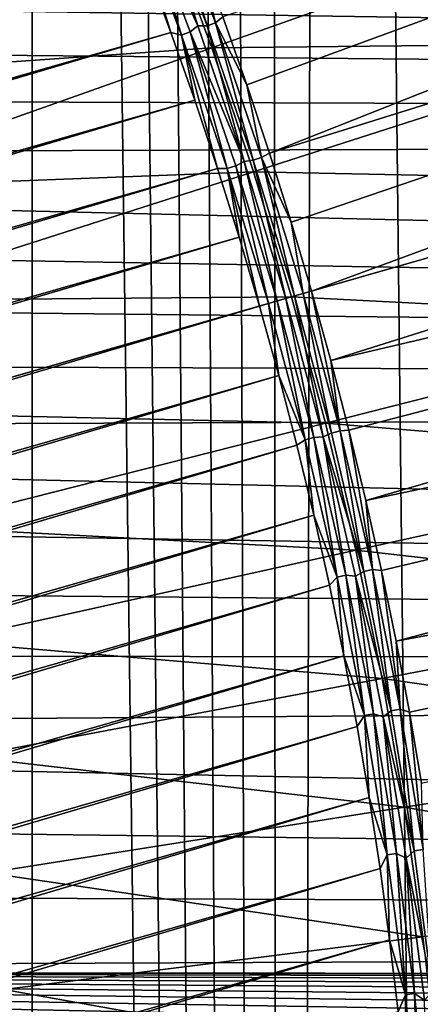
# Model space of a CAD drawing. Header units: millimetres. Extents: x -50 to 50, y -50 to 50.
# Tile 388 of 562: x 9.6 to 10.7, y 1.2 to 3.7. Entities that reach past the tile are written whole.
import ezdxf

# ---------------------------------------------------------------- set-up
doc = ezdxf.new("R2010")
doc.units = ezdxf.units.MM
doc.header["$LTSCALE"] = 65.185185
for name, color, linetype in [('1', 7, 'CONTINUOUS'), ('2', 7, 'CONTINUOUS'), ('36', 7, 'CONTINUOUS'), ('37', 7, 'CONTINUOUS'), ('87', 7, 'CONTINUOUS'), ('88', 7, 'CONTINUOUS'), ('89', 7, 'CONTINUOUS'), ('91', 7, 'CONTINUOUS'), ('92', 7, 'CONTINUOUS'), ('93', 7, 'CONTINUOUS'), ('94', 7, 'CONTINUOUS')]:
    doc.layers.add(name, color=color, linetype=linetype)

msp = doc.modelspace()

# ---------------------------------------------------------------- linework, layer by layer
at = {"layer": '1', "color": 7, "linetype": 'Continuous', "true_color": 0xf5f5f5}
for points in [[(28.9654, 4.0703), (29.0523, 3.3952), (3.2359, 4.0577), (28.9654, 4.0703)], [(3.2359, 4.0577), (29.0523, 3.3952), (3.3987, 3.9224), (3.2359, 4.0577)], [(3.3987, 3.9224), (29.0523, 3.3952), (3.5559, 3.7804), (3.3987, 3.9224)], [(3.5559, 3.7804), (29.0523, 3.3952), (3.7071, 3.6323), (3.5559, 3.7804)], [(3.7071, 3.6323), (29.0523, 3.3952), (3.8522, 3.478), (3.7071, 3.6323)], [(3.8522, 3.478), (29.0523, 3.3952), (3.9909, 3.318), (3.8522, 3.478)], [(29.0523, 3.3952), (29.1234, 2.7183), (3.9909, 3.318), (29.0523, 3.3952)], [(3.9909, 3.318), (29.1234, 2.7183), (4.1229, 3.1525), (3.9909, 3.318)], [(4.1229, 3.1525), (29.1234, 2.7183), (4.248, 2.9817), (4.1229, 3.1525)], [(4.248, 2.9817), (29.1234, 2.7183), (4.3661, 2.806), (4.248, 2.9817)], [(4.3661, 2.806), (29.1234, 2.7183), (4.4769, 2.6255), (4.3661, 2.806)], [(29.1234, 2.7183), (29.1788, 2.0398), (4.4769, 2.6255), (29.1234, 2.7183)], [(4.4769, 2.6255), (29.1788, 2.0398), (4.5803, 2.4407), (4.4769, 2.6255)], [(4.5803, 2.4407), (29.1788, 2.0398), (4.676, 2.2518), (4.5803, 2.4407)], [(4.676, 2.2518), (29.1788, 2.0398), (4.764, 2.0593), (4.676, 2.2518)], [(4.764, 2.0593), (29.1788, 2.0398), (4.844, 1.8632), (4.764, 2.0593)], [(29.1788, 2.0398), (29.2184, 1.3603), (4.844, 1.8632), (29.1788, 2.0398)], [(4.844, 1.8632), (29.2184, 1.3603), (4.916, 1.6641), (4.844, 1.8632)], [(4.916, 1.6641), (29.2184, 1.3603), (4.9798, 1.4622), (4.916, 1.6641)], [(4.9798, 1.4622), (29.2184, 1.3603), (5.0353, 1.2578), (4.9798, 1.4622)], [(5.0353, 1.2578), (29.2184, 1.3603), (14, 1.25), (5.0353, 1.2578)], [(13.9273, 1.2479), (5.0353, 1.2578), (14, 1.25), (13.9273, 1.2479)], [(13.8549, 1.2415), (5.0353, 1.2578), (13.9273, 1.2479), (13.8549, 1.2415)], [(13.7829, 1.231), (5.0353, 1.2578), (13.8549, 1.2415), (13.7829, 1.231)], [(13.7118, 1.2163), (5.0353, 1.2578), (13.7829, 1.231), (13.7118, 1.2163)], [(13.6415, 1.1975), (5.0353, 1.2578), (13.7118, 1.2163), (13.6415, 1.1975)], [(13.5725, 1.1746), (5.0353, 1.2578), (13.6415, 1.1975), (13.5725, 1.1746)], [(13.5049, 1.1478), (5.0353, 1.2578), (13.5725, 1.1746), (13.5049, 1.1478)], [(13.439, 1.117), (5.0353, 1.2578), (13.5049, 1.1478), (13.439, 1.117)], [(13.375, 1.0825), (5.0353, 1.2578), (13.439, 1.117), (13.375, 1.0825)], [(5.0824, 1.0515), (5.0353, 1.2578), (13.375, 1.0825), (5.0824, 1.0515)]]:
    msp.add_3dface(points, dxfattribs=at)
at = {"layer": '2', "color": 7, "linetype": 'Continuous', "true_color": 0xf5f5f5}
for points in [[(9.6708, -27.605, 4.3), (9.0332, 21.9781, 4.3), (9.0311, -27.8209, 4.3), (9.6708, -27.605, 4.3)], [(9.0893, 21.8128, 4.3), (9.0332, 21.9781, 4.3), (9.6708, -27.605, 4.3), (9.0893, 21.8128, 4.3)], [(9.1526, 21.6502, 4.3), (9.0893, 21.8128, 4.3), (9.6708, -27.605, 4.3), (9.1526, 21.6502, 4.3)], [(9.2229, 21.4904, 4.3), (9.1526, 21.6502, 4.3), (9.6708, -27.605, 4.3), (9.2229, 21.4904, 4.3)], [(9.3, 21.3339, 4.3), (9.2229, 21.4904, 4.3), (9.6708, -27.605, 4.3), (9.3, 21.3339, 4.3)], [(9.384, 21.1809, 4.3), (9.3, 21.3339, 4.3), (9.6708, -27.605, 4.3), (9.384, 21.1809, 4.3)], [(9.4745, 21.0317, 4.3), (9.384, 21.1809, 4.3), (9.6708, -27.605, 4.3), (9.4745, 21.0317, 4.3)], [(9.5715, 20.8866, 4.3), (9.4745, 21.0317, 4.3), (9.6708, -27.605, 4.3), (9.5715, 20.8866, 4.3)], [(9.6747, 20.7458, 4.3), (9.5715, 20.8866, 4.3), (9.6708, -27.605, 4.3), (9.6747, 20.7458, 4.3)], [(10.3055, -27.3744, 4.3), (9.6747, 20.7458, 4.3), (9.6708, -27.605, 4.3), (10.3055, -27.3744, 4.3)], [(9.7839, 20.6098, 4.3), (9.6747, 20.7458, 4.3), (10.3055, -27.3744, 4.3), (9.7839, 20.6098, 4.3)], [(9.899, 20.4785, 4.3), (9.7839, 20.6098, 4.3), (10.3055, -27.3744, 4.3), (9.899, 20.4785, 4.3)], [(10.0196, 20.3525, 4.3), (9.899, 20.4785, 4.3), (10.3055, -27.3744, 4.3), (10.0196, 20.3525, 4.3)], [(10.1457, 20.2318, 4.3), (10.0196, 20.3525, 4.3), (10.3055, -27.3744, 4.3), (10.1457, 20.2318, 4.3)], [(10.2769, 20.1167, 4.3), (10.1457, 20.2318, 4.3), (10.3055, -27.3744, 4.3), (10.2769, 20.1167, 4.3)], [(10.4131, 20.0075, 4.3), (10.2769, 20.1167, 4.3), (10.3055, -27.3744, 4.3), (10.4131, 20.0075, 4.3)], [(10.9346, -27.1293, 4.3), (10.4131, 20.0075, 4.3), (10.3055, -27.3744, 4.3), (10.9346, -27.1293, 4.3)], [(10.5538, 19.9043, 4.3), (10.4131, 20.0075, 4.3), (10.9346, -27.1293, 4.3), (10.5538, 19.9043, 4.3)], [(10.6989, 19.8073, 4.3), (10.5538, 19.9043, 4.3), (10.9346, -27.1293, 4.3), (10.6989, 19.8073, 4.3)]]:
    msp.add_3dface(points, dxfattribs=at)
at = {"layer": '36', "color": 15, "linetype": 'Continuous', "true_color": 0xaf503c}
for points in [[(10.0127, 3.9061, -16.7687), (11.1333, 3.9524, -16.6071), (10.1281, 3.5959, -16.7687), (10.0127, 3.9061, -16.7687)], [(11.1333, 3.9524, -16.6071), (11.2496, 3.6076, -16.6071), (10.1281, 3.5959, -16.7687), (11.1333, 3.9524, -16.6071)], [(8.9044, 3.7941, -16.9151), (10.0127, 3.9061, -16.7687), (9.0169, 3.518, -16.9151), (8.9044, 3.7941, -16.9151)], [(10.0127, 3.9061, -16.7687), (10.1281, 3.5959, -16.7687), (9.0169, 3.518, -16.9151), (10.0127, 3.9061, -16.7687)], [(9.0169, 3.518, -16.9151), (10.1281, 3.5959, -16.7687), (9.1209, 3.2386, -16.9151), (9.0169, 3.518, -16.9151)], [(10.1281, 3.5959, -16.7687), (10.234, 3.2822, -16.7687), (9.1209, 3.2386, -16.9151), (10.1281, 3.5959, -16.7687)], [(10.1281, 3.5959, -16.7687), (11.2496, 3.6076, -16.6071), (10.234, 3.2822, -16.7687), (10.1281, 3.5959, -16.7687)], [(11.2496, 3.6076, -16.6071), (11.3553, 3.2594, -16.6071), (10.234, 3.2822, -16.7687), (11.2496, 3.6076, -16.6071)], [(9.1209, 3.2386, -16.9151), (10.234, 3.2822, -16.7687), (9.2162, 2.9561, -16.9151), (9.1209, 3.2386, -16.9151)], [(10.234, 3.2822, -16.7687), (10.3301, 2.9654, -16.7687), (9.2162, 2.9561, -16.9151), (10.234, 3.2822, -16.7687)], [(10.234, 3.2822, -16.7687), (11.3553, 3.2594, -16.6071), (10.3301, 2.9654, -16.7687), (10.234, 3.2822, -16.7687)], [(9.2162, 2.9561, -16.9151), (10.3301, 2.9654, -16.7687), (9.3028, 2.6708, -16.9151), (9.2162, 2.9561, -16.9151)]]:
    msp.add_3dface(points, dxfattribs=at)
at = {"layer": '37', "color": 15, "linetype": 'Continuous', "true_color": 0xaf503c}
for points in [[(10.3301, 2.9654, -16.7687), (11.3553, 3.2594, -16.6071), (11.4502, 2.9081, -16.6071), (10.3301, 2.9654, -16.7687)], [(9.3028, 2.6708, -16.9151), (10.3301, 2.9654, -16.7687), (10.4164, 2.6458, -16.7687), (9.3028, 2.6708, -16.9151)], [(10.3301, 2.9654, -16.7687), (11.4502, 2.9081, -16.6071), (10.4164, 2.6458, -16.7687), (10.3301, 2.9654, -16.7687)], [(11.4502, 2.9081, -16.6071), (11.5343, 2.554, -16.6071), (10.4164, 2.6458, -16.7687), (11.4502, 2.9081, -16.6071)], [(9.3028, 2.6708, -16.9151), (10.4164, 2.6458, -16.7687), (9.3805, 2.383, -16.9151), (9.3028, 2.6708, -16.9151)], [(10.4164, 2.6458, -16.7687), (10.4929, 2.3237, -16.7687), (9.3805, 2.383, -16.9151), (10.4164, 2.6458, -16.7687)], [(10.4164, 2.6458, -16.7687), (11.5343, 2.554, -16.6071), (10.4929, 2.3237, -16.7687), (10.4164, 2.6458, -16.7687)], [(11.5343, 2.554, -16.6071), (11.6074, 2.1975, -16.6071), (10.4929, 2.3237, -16.7687), (11.5343, 2.554, -16.6071)], [(9.3805, 2.383, -16.9151), (10.4929, 2.3237, -16.7687), (9.4494, 2.0929, -16.9151), (9.3805, 2.383, -16.9151)], [(10.4929, 2.3237, -16.7687), (10.5594, 1.9994, -16.7687), (9.4494, 2.0929, -16.9151), (10.4929, 2.3237, -16.7687)], [(10.4929, 2.3237, -16.7687), (11.6074, 2.1975, -16.6071), (10.5594, 1.9994, -16.7687), (10.4929, 2.3237, -16.7687)], [(11.6074, 2.1975, -16.6071), (11.6694, 1.8389, -16.6071), (10.5594, 1.9994, -16.7687), (11.6074, 2.1975, -16.6071)], [(9.4494, 2.0929, -16.9151), (10.5594, 1.9994, -16.7687), (9.5093, 1.8008, -16.9151), (9.4494, 2.0929, -16.9151)], [(10.5594, 1.9994, -16.7687), (10.6159, 1.6732, -16.7687), (9.5093, 1.8008, -16.9151), (10.5594, 1.9994, -16.7687)], [(10.5594, 1.9994, -16.7687), (11.6694, 1.8389, -16.6071), (10.6159, 1.6732, -16.7687), (10.5594, 1.9994, -16.7687)], [(11.6694, 1.8389, -16.6071), (11.7205, 1.4786, -16.6071), (10.6159, 1.6732, -16.7687), (11.6694, 1.8389, -16.6071)], [(9.5093, 1.8008, -16.9151), (10.6159, 1.6732, -16.7687), (9.5602, 1.5071, -16.9151), (9.5093, 1.8008, -16.9151)], [(10.6159, 1.6732, -16.7687), (10.6623, 1.3454, -16.7687), (9.5602, 1.5071, -16.9151), (10.6159, 1.6732, -16.7687)], [(10.6159, 1.6732, -16.7687), (11.7205, 1.4786, -16.6071), (10.6623, 1.3454, -16.7687), (10.6159, 1.6732, -16.7687)], [(9.5602, 1.5071, -16.9151), (10.6623, 1.3454, -16.7687), (9.602, 1.2119, -16.9151), (9.5602, 1.5071, -16.9151)], [(10.6623, 1.3454, -16.7687), (10.6986, 1.0163, -16.7687), (9.602, 1.2119, -16.9151), (10.6623, 1.3454, -16.7687)], [(9.602, 1.2119, -16.9151), (10.6986, 1.0163, -16.7687), (9.6346, 0.9155, -16.9151), (9.602, 1.2119, -16.9151)]]:
    msp.add_3dface(points, dxfattribs=at)
at = {"layer": '87', "color": 250, "linetype": 'Continuous', "true_color": 0x1c1c1c}
for points in [[(10.1561, 3.6741, -11.9759), (10.2166, 3.502, -11.9759), (16.9022, 5.9544, -9.3843), (10.1561, 3.6741, -11.9759)], [(10.2166, 3.502, -11.9759), (10.2743, 3.3289, -11.9759), (16.9022, 5.9544, -9.3843), (10.2166, 3.502, -11.9759)], [(16.9022, 5.9544, -9.3843), (10.2743, 3.3289, -11.9759), (17.0712, 5.4509, -9.3843), (16.9022, 5.9544, -9.3843)], [(10.2743, 3.3289, -11.9759), (10.329, 3.1549, -11.9759), (17.0712, 5.4509, -9.3843), (10.2743, 3.3289, -11.9759)], [(10.329, 3.1549, -11.9759), (10.3808, 2.9799, -11.9759), (17.0712, 5.4509, -9.3843), (10.329, 3.1549, -11.9759)], [(17.0712, 5.4509, -9.3843), (10.3808, 2.9799, -11.9759), (17.2251, 4.9425, -9.3843), (17.0712, 5.4509, -9.3843)]]:
    msp.add_3dface(points, dxfattribs=at)
at = {"layer": '88', "color": 250, "linetype": 'Continuous', "true_color": 0x1c1c1c}
for points in [[(17.2251, 4.9425, -9.3843), (10.3808, 2.9799, -11.9759), (10.4296, 2.8041, -11.9759), (17.2251, 4.9425, -9.3843)], [(17.2251, 4.9425, -9.3843), (10.4296, 2.8041, -11.9759), (17.364, 4.4298, -9.3843), (17.2251, 4.9425, -9.3843)], [(10.4296, 2.8041, -11.9759), (10.4754, 2.6275, -11.9759), (17.364, 4.4298, -9.3843), (10.4296, 2.8041, -11.9759)], [(10.4754, 2.6275, -11.9759), (10.5182, 2.4502, -11.9759), (17.364, 4.4298, -9.3843), (10.4754, 2.6275, -11.9759)], [(17.364, 4.4298, -9.3843), (10.5182, 2.4502, -11.9759), (17.4875, 3.9133, -9.3843), (17.364, 4.4298, -9.3843)], [(10.5182, 2.4502, -11.9759), (10.5581, 2.2722, -11.9759), (17.4875, 3.9133, -9.3843), (10.5182, 2.4502, -11.9759)], [(10.5581, 2.2722, -11.9759), (10.5949, 2.0935, -11.9759), (17.4875, 3.9133, -9.3843), (10.5581, 2.2722, -11.9759)], [(17.4875, 3.9133, -9.3843), (10.5949, 2.0935, -11.9759), (17.5957, 3.3932, -9.3843), (17.4875, 3.9133, -9.3843)], [(10.5949, 2.0935, -11.9759), (10.6287, 1.9142, -11.9759), (17.5957, 3.3932, -9.3843), (10.5949, 2.0935, -11.9759)], [(10.6287, 1.9142, -11.9759), (10.6595, 1.7344, -11.9759), (17.5957, 3.3932, -9.3843), (10.6287, 1.9142, -11.9759)]]:
    msp.add_3dface(points, dxfattribs=at)
at = {"layer": '89', "color": 250, "linetype": 'Continuous', "true_color": 0x1c1c1c}
for points in [[(9.6006, 4.6416, -12), (-10.5837, -1.3323, -12), (9.6784, 4.4769, -12), (9.6006, 4.6416, -12)], [(-10.5837, -1.3323, -12), (-10.5594, -1.5128, -12), (9.6784, 4.4769, -12), (-10.5837, -1.3323, -12)], [(9.6784, 4.4769, -12), (-10.5594, -1.5128, -12), (9.7534, 4.3109, -12), (9.6784, 4.4769, -12)], [(-10.5594, -1.5128, -12), (-10.532, -1.6927, -12), (9.7534, 4.3109, -12), (-10.5594, -1.5128, -12)], [(9.7534, 4.3109, -12), (-10.532, -1.6927, -12), (9.8255, 4.1438, -12), (9.7534, 4.3109, -12)], [(-10.532, -1.6927, -12), (-10.5015, -1.8724, -12), (9.8255, 4.1438, -12), (-10.532, -1.6927, -12)], [(9.8255, 4.1438, -12), (-10.5015, -1.8724, -12), (9.8948, 3.9753, -12), (9.8255, 4.1438, -12)], [(-10.5015, -1.8724, -12), (-10.4679, -2.0515, -12), (9.8948, 3.9753, -12), (-10.5015, -1.8724, -12)], [(9.8948, 3.9753, -12), (-10.4679, -2.0515, -12), (9.9613, 3.8056, -12), (9.8948, 3.9753, -12)], [(-10.4679, -2.0515, -12), (-10.4313, -2.23, -12), (9.9613, 3.8056, -12), (-10.4679, -2.0515, -12)], [(9.9613, 3.8056, -12), (-10.4313, -2.23, -12), (10.0248, 3.635, -12), (9.9613, 3.8056, -12)], [(-10.4313, -2.23, -12), (-10.3916, -2.4077, -12), (10.0248, 3.635, -12), (-10.4313, -2.23, -12)], [(10.0248, 3.635, -12), (-10.3916, -2.4077, -12), (10.0853, 3.4633, -12), (10.0248, 3.635, -12)], [(-10.3916, -2.4077, -12), (-10.3489, -2.5849, -12), (10.0853, 3.4633, -12), (-10.3916, -2.4077, -12)], [(10.0853, 3.4633, -12), (-10.3489, -2.5849, -12), (10.1429, 3.2907, -12), (10.0853, 3.4633, -12)], [(-10.3489, -2.5849, -12), (-10.3032, -2.7613, -12), (10.1429, 3.2907, -12), (-10.3489, -2.5849, -12)], [(10.1429, 3.2907, -12), (-10.3032, -2.7613, -12), (10.1975, 3.1169, -12), (10.1429, 3.2907, -12)], [(-10.3032, -2.7613, -12), (-10.2544, -2.9371, -12), (10.1975, 3.1169, -12), (-10.3032, -2.7613, -12)], [(10.1975, 3.1169, -12), (-10.2544, -2.9371, -12), (10.2493, 2.9422, -12), (10.1975, 3.1169, -12)], [(10.2493, 2.9422, -12), (-10.2544, -2.9371, -12), (-10.2027, -3.1119, -12), (10.2493, 2.9422, -12)], [(10.298, 2.7664, -12), (10.2493, 2.9422, -12), (-10.2027, -3.1119, -12), (10.298, 2.7664, -12)], [(-10.148, -3.2856, -12), (10.298, 2.7664, -12), (-10.2027, -3.1119, -12), (-10.148, -3.2856, -12)], [(10.3438, 2.5899, -12), (10.298, 2.7664, -12), (-10.148, -3.2856, -12), (10.3438, 2.5899, -12)], [(-10.0904, -3.4582, -12), (10.3438, 2.5899, -12), (-10.148, -3.2856, -12), (-10.0904, -3.4582, -12)], [(10.3865, 2.4128, -12), (10.3438, 2.5899, -12), (-10.0904, -3.4582, -12), (10.3865, 2.4128, -12)], [(-10.0299, -3.6299, -12), (10.3865, 2.4128, -12), (-10.0904, -3.4582, -12), (-10.0299, -3.6299, -12)], [(10.4261, 2.2351, -12), (10.3865, 2.4128, -12), (-10.0299, -3.6299, -12), (10.4261, 2.2351, -12)], [(-9.9664, -3.8006, -12), (10.4261, 2.2351, -12), (-10.0299, -3.6299, -12), (-9.9664, -3.8006, -12)], [(10.4627, 2.0566, -12), (10.4261, 2.2351, -12), (-9.9664, -3.8006, -12), (10.4627, 2.0566, -12)], [(-9.9, -3.9702, -12), (10.4627, 2.0566, -12), (-9.9664, -3.8006, -12), (-9.9, -3.9702, -12)], [(10.4963, 1.8775, -12), (10.4627, 2.0566, -12), (-9.9, -3.9702, -12), (10.4963, 1.8775, -12)], [(-9.8307, -4.1387, -12), (10.4963, 1.8775, -12), (-9.9, -3.9702, -12), (-9.8307, -4.1387, -12)], [(10.5268, 1.6978, -12), (10.4963, 1.8775, -12), (-9.8307, -4.1387, -12), (10.5268, 1.6978, -12)], [(-9.7586, -4.3058, -12), (10.5268, 1.6978, -12), (-9.8307, -4.1387, -12), (-9.7586, -4.3058, -12)], [(10.5542, 1.5179, -12), (10.5268, 1.6978, -12), (-9.7586, -4.3058, -12), (10.5542, 1.5179, -12)], [(-9.6836, -4.4718, -12), (10.5542, 1.5179, -12), (-9.7586, -4.3058, -12), (-9.6836, -4.4718, -12)], [(10.5785, 1.3374, -12), (10.5542, 1.5179, -12), (-9.6836, -4.4718, -12), (10.5785, 1.3374, -12)], [(-9.6057, -4.6365, -12), (10.5785, 1.3374, -12), (-9.6836, -4.4718, -12), (-9.6057, -4.6365, -12)], [(10.5998, 1.1565, -12), (10.5785, 1.3374, -12), (-9.6057, -4.6365, -12), (10.5998, 1.1565, -12)]]:
    msp.add_3dface(points, dxfattribs=at)
at = {"layer": '91', "color": 250, "linetype": 'Continuous', "true_color": 0x1c1c1c}
for points in [[(10.0927, 3.6512, -11.9939), (9.9892, 3.9878, -11.9892), (9.9637, 3.9901, -11.9939), (10.0927, 3.6512, -11.9939)], [(10.1168, 3.6517, -11.9892), (10.0101, 3.9961, -11.9832), (9.9892, 3.9878, -11.9892), (10.1168, 3.6517, -11.9892)], [(10.1379, 3.6593, -11.9832), (10.0926, 3.8452, -11.9759), (10.0101, 3.9961, -11.9832), (10.1379, 3.6593, -11.9832)], [(10.1379, 3.6593, -11.9832), (10.0101, 3.9961, -11.9832), (10.1168, 3.6517, -11.9892), (10.1379, 3.6593, -11.9832)], [(10.1168, 3.6517, -11.9892), (9.9892, 3.9878, -11.9892), (10.0927, 3.6512, -11.9939), (10.1168, 3.6517, -11.9892)], [(10.1561, 3.6741, -11.9759), (10.0926, 3.8452, -11.9759), (10.1379, 3.6593, -11.9832), (10.1561, 3.6741, -11.9759)], [(10.2166, 3.502, -11.9759), (10.1561, 3.6741, -11.9759), (10.1379, 3.6593, -11.9832), (10.2166, 3.502, -11.9759)], [(10.2102, 3.3082, -11.9939), (10.1168, 3.6517, -11.9892), (10.0927, 3.6512, -11.9939), (10.2102, 3.3082, -11.9939)], [(10.2331, 3.3115, -11.9892), (10.1379, 3.6593, -11.9832), (10.1168, 3.6517, -11.9892), (10.2331, 3.3115, -11.9892)], [(10.2331, 3.3115, -11.9892), (10.1168, 3.6517, -11.9892), (10.2102, 3.3082, -11.9939), (10.2331, 3.3115, -11.9892)], [(10.2545, 3.3184, -11.9832), (10.2166, 3.502, -11.9759), (10.1379, 3.6593, -11.9832), (10.2545, 3.3184, -11.9832)], [(10.2545, 3.3184, -11.9832), (10.1379, 3.6593, -11.9832), (10.2331, 3.3115, -11.9892), (10.2545, 3.3184, -11.9832)], [(10.2743, 3.3289, -11.9759), (10.2166, 3.502, -11.9759), (10.2545, 3.3184, -11.9832), (10.2743, 3.3289, -11.9759)], [(10.3379, 2.9676, -11.9892), (10.2545, 3.3184, -11.9832), (10.2331, 3.3115, -11.9892), (10.3379, 2.9676, -11.9892)], [(10.329, 3.1549, -11.9759), (10.2743, 3.3289, -11.9759), (10.2545, 3.3184, -11.9832), (10.329, 3.1549, -11.9759)], [(10.3595, 2.9738, -11.9832), (10.329, 3.1549, -11.9759), (10.2545, 3.3184, -11.9832), (10.3595, 2.9738, -11.9832)], [(10.3595, 2.9738, -11.9832), (10.2545, 3.3184, -11.9832), (10.3379, 2.9676, -11.9892), (10.3595, 2.9738, -11.9832)], [(10.316, 2.9614, -11.9939), (10.2331, 3.3115, -11.9892), (10.2102, 3.3082, -11.9939), (10.316, 2.9614, -11.9939)], [(10.3379, 2.9676, -11.9892), (10.2331, 3.3115, -11.9892), (10.316, 2.9614, -11.9939), (10.3379, 2.9676, -11.9892)], [(10.3808, 2.9799, -11.9759), (10.329, 3.1549, -11.9759), (10.3595, 2.9738, -11.9832), (10.3808, 2.9799, -11.9759)]]:
    msp.add_3dface(points, dxfattribs=at)
at = {"layer": '92', "color": 250, "linetype": 'Continuous', "true_color": 0x1c1c1c}
for points in [[(10.0927, 3.6512, -11.9939), (9.9637, 3.9901, -11.9939), (9.9467, 3.9708, -11.9973), (10.0927, 3.6512, -11.9939)], [(9.9251, 3.9622, -11.9993), (10.0519, 3.6283, -11.9993), (9.9467, 3.9708, -11.9973), (9.9251, 3.9622, -11.9993)], [(10.0519, 3.6283, -11.9993), (10.0737, 3.6361, -11.9973), (9.9467, 3.9708, -11.9973), (10.0519, 3.6283, -11.9993)], [(10.0737, 3.6361, -11.9973), (10.0927, 3.6512, -11.9939), (9.9467, 3.9708, -11.9973), (10.0737, 3.6361, -11.9973)], [(9.9251, 3.9622, -11.9993), (10.0248, 3.635, -12), (10.0519, 3.6283, -11.9993), (9.9251, 3.9622, -11.9993)], [(9.9613, 3.8056, -12), (10.0248, 3.635, -12), (9.9251, 3.9622, -11.9993), (9.9613, 3.8056, -12)], [(10.2102, 3.3082, -11.9939), (10.0927, 3.6512, -11.9939), (10.0737, 3.6361, -11.9973), (10.2102, 3.3082, -11.9939)], [(10.0248, 3.635, -12), (10.0853, 3.4633, -12), (10.0519, 3.6283, -11.9993), (10.0248, 3.635, -12)], [(10.0519, 3.6283, -11.9993), (10.1674, 3.2903, -11.9993), (10.0737, 3.6361, -11.9973), (10.0519, 3.6283, -11.9993)], [(10.0519, 3.6283, -11.9993), (10.1429, 3.2907, -12), (10.1674, 3.2903, -11.9993), (10.0519, 3.6283, -11.9993)], [(10.0853, 3.4633, -12), (10.1429, 3.2907, -12), (10.0519, 3.6283, -11.9993), (10.0853, 3.4633, -12)], [(10.1674, 3.2903, -11.9993), (10.1895, 3.2974, -11.9973), (10.0737, 3.6361, -11.9973), (10.1674, 3.2903, -11.9993)], [(10.1895, 3.2974, -11.9973), (10.2102, 3.3082, -11.9939), (10.0737, 3.6361, -11.9973), (10.1895, 3.2974, -11.9973)], [(10.1429, 3.2907, -12), (10.1975, 3.1169, -12), (10.1674, 3.2903, -11.9993), (10.1429, 3.2907, -12)], [(10.1674, 3.2903, -11.9993), (10.2716, 2.9486, -11.9993), (10.1895, 3.2974, -11.9973), (10.1674, 3.2903, -11.9993)], [(10.2939, 2.955, -11.9973), (10.2102, 3.3082, -11.9939), (10.1895, 3.2974, -11.9973), (10.2939, 2.955, -11.9973)], [(10.2716, 2.9486, -11.9993), (10.2939, 2.955, -11.9973), (10.1895, 3.2974, -11.9973), (10.2716, 2.9486, -11.9993)], [(10.316, 2.9614, -11.9939), (10.2102, 3.3082, -11.9939), (10.2939, 2.955, -11.9973), (10.316, 2.9614, -11.9939)], [(10.1975, 3.1169, -12), (10.2493, 2.9422, -12), (10.1674, 3.2903, -11.9993), (10.1975, 3.1169, -12)], [(10.1674, 3.2903, -11.9993), (10.2493, 2.9422, -12), (10.2716, 2.9486, -11.9993), (10.1674, 3.2903, -11.9993)]]:
    msp.add_3dface(points, dxfattribs=at)
at = {"layer": '93', "color": 250, "linetype": 'Continuous', "true_color": 0x1c1c1c}
for points in [[(10.3379, 2.9676, -11.9892), (10.316, 2.9614, -11.9939), (10.4101, 2.6112, -11.9939), (10.3379, 2.9676, -11.9892)], [(10.3595, 2.9738, -11.9832), (10.3379, 2.9676, -11.9892), (10.4312, 2.6204, -11.9892), (10.3595, 2.9738, -11.9832)], [(10.4312, 2.6204, -11.9892), (10.3379, 2.9676, -11.9892), (10.4101, 2.6112, -11.9939), (10.4312, 2.6204, -11.9892)], [(10.3808, 2.9799, -11.9759), (10.3595, 2.9738, -11.9832), (10.453, 2.6259, -11.9832), (10.3808, 2.9799, -11.9759)], [(10.453, 2.6259, -11.9832), (10.3595, 2.9738, -11.9832), (10.4312, 2.6204, -11.9892), (10.453, 2.6259, -11.9832)], [(10.4296, 2.8041, -11.9759), (10.3808, 2.9799, -11.9759), (10.453, 2.6259, -11.9832), (10.4296, 2.8041, -11.9759)], [(10.4754, 2.6275, -11.9759), (10.4296, 2.8041, -11.9759), (10.453, 2.6259, -11.9832), (10.4754, 2.6275, -11.9759)], [(10.5129, 2.2703, -11.9892), (10.4312, 2.6204, -11.9892), (10.4101, 2.6112, -11.9939), (10.5129, 2.2703, -11.9892)], [(10.5129, 2.2703, -11.9892), (10.453, 2.6259, -11.9832), (10.4312, 2.6204, -11.9892), (10.5129, 2.2703, -11.9892)], [(10.5349, 2.2751, -11.9832), (10.4754, 2.6275, -11.9759), (10.453, 2.6259, -11.9832), (10.5349, 2.2751, -11.9832)], [(10.5349, 2.2751, -11.9832), (10.453, 2.6259, -11.9832), (10.5129, 2.2703, -11.9892), (10.5349, 2.2751, -11.9832)], [(10.5182, 2.4502, -11.9759), (10.4754, 2.6275, -11.9759), (10.5349, 2.2751, -11.9832), (10.5182, 2.4502, -11.9759)], [(10.4922, 2.258, -11.9939), (10.5129, 2.2703, -11.9892), (10.4101, 2.6112, -11.9939), (10.4922, 2.258, -11.9939)], [(10.5581, 2.2722, -11.9759), (10.5182, 2.4502, -11.9759), (10.5349, 2.2751, -11.9832), (10.5581, 2.2722, -11.9759)], [(10.5828, 1.9177, -11.9892), (10.5129, 2.2703, -11.9892), (10.4922, 2.258, -11.9939), (10.5828, 1.9177, -11.9892)], [(10.5828, 1.9177, -11.9892), (10.5349, 2.2751, -11.9832), (10.5129, 2.2703, -11.9892), (10.5828, 1.9177, -11.9892)], [(10.6049, 1.9217, -11.9832), (10.5349, 2.2751, -11.9832), (10.5828, 1.9177, -11.9892), (10.6049, 1.9217, -11.9832)], [(10.6049, 1.9217, -11.9832), (10.5581, 2.2722, -11.9759), (10.5349, 2.2751, -11.9832), (10.6049, 1.9217, -11.9832)], [(10.5949, 2.0935, -11.9759), (10.5581, 2.2722, -11.9759), (10.6049, 1.9217, -11.9832), (10.5949, 2.0935, -11.9759)], [(10.5624, 1.9023, -11.9939), (10.5828, 1.9177, -11.9892), (10.4922, 2.258, -11.9939), (10.5624, 1.9023, -11.9939)], [(10.6287, 1.9142, -11.9759), (10.5949, 2.0935, -11.9759), (10.6049, 1.9217, -11.9832), (10.6287, 1.9142, -11.9759)], [(10.6409, 1.5629, -11.9892), (10.6049, 1.9217, -11.9832), (10.5828, 1.9177, -11.9892), (10.6409, 1.5629, -11.9892)], [(10.6631, 1.5662, -11.9832), (10.6049, 1.9217, -11.9832), (10.6409, 1.5629, -11.9892), (10.6631, 1.5662, -11.9832)], [(10.6631, 1.5662, -11.9832), (10.6287, 1.9142, -11.9759), (10.6049, 1.9217, -11.9832), (10.6631, 1.5662, -11.9832)], [(10.6409, 1.5629, -11.9892), (10.5828, 1.9177, -11.9892), (10.5624, 1.9023, -11.9939), (10.6409, 1.5629, -11.9892)], [(10.6206, 1.5444, -11.9939), (10.6409, 1.5629, -11.9892), (10.5624, 1.9023, -11.9939), (10.6206, 1.5444, -11.9939)], [(10.6595, 1.7344, -11.9759), (10.6287, 1.9142, -11.9759), (10.6631, 1.5662, -11.9832), (10.6595, 1.7344, -11.9759)], [(10.687, 1.2064, -11.9892), (10.6409, 1.5629, -11.9892), (10.6206, 1.5444, -11.9939), (10.687, 1.2064, -11.9892)], [(10.687, 1.2064, -11.9892), (10.6631, 1.5662, -11.9832), (10.6409, 1.5629, -11.9892), (10.687, 1.2064, -11.9892)], [(10.6666, 1.1847, -11.9939), (10.687, 1.2064, -11.9892), (10.6206, 1.5444, -11.9939), (10.6666, 1.1847, -11.9939)]]:
    msp.add_3dface(points, dxfattribs=at)
at = {"layer": '94', "color": 250, "linetype": 'Continuous', "true_color": 0x1c1c1c}
for points in [[(10.2493, 2.9422, -12), (10.298, 2.7664, -12), (10.2716, 2.9486, -11.9993), (10.2493, 2.9422, -12)], [(10.2939, 2.955, -11.9973), (10.2716, 2.9486, -11.9993), (10.3643, 2.6037, -11.9993), (10.2939, 2.955, -11.9973)], [(10.2716, 2.9486, -11.9993), (10.298, 2.7664, -12), (10.3643, 2.6037, -11.9993), (10.2716, 2.9486, -11.9993)], [(10.316, 2.9614, -11.9939), (10.2939, 2.955, -11.9973), (10.3868, 2.6093, -11.9973), (10.316, 2.9614, -11.9939)], [(10.2939, 2.955, -11.9973), (10.3643, 2.6037, -11.9993), (10.3868, 2.6093, -11.9973), (10.2939, 2.955, -11.9973)], [(10.4101, 2.6112, -11.9939), (10.316, 2.9614, -11.9939), (10.3868, 2.6093, -11.9973), (10.4101, 2.6112, -11.9939)], [(10.298, 2.7664, -12), (10.3438, 2.5899, -12), (10.3643, 2.6037, -11.9993), (10.298, 2.7664, -12)], [(10.3438, 2.5899, -12), (10.3865, 2.4128, -12), (10.3643, 2.6037, -11.9993), (10.3438, 2.5899, -12)], [(10.3643, 2.6037, -11.9993), (10.4454, 2.2558, -11.9993), (10.3868, 2.6093, -11.9973), (10.3643, 2.6037, -11.9993)], [(10.3643, 2.6037, -11.9993), (10.3865, 2.4128, -12), (10.4454, 2.2558, -11.9993), (10.3643, 2.6037, -11.9993)], [(10.4681, 2.2607, -11.9973), (10.4101, 2.6112, -11.9939), (10.3868, 2.6093, -11.9973), (10.4681, 2.2607, -11.9973)], [(10.4454, 2.2558, -11.9993), (10.4681, 2.2607, -11.9973), (10.3868, 2.6093, -11.9973), (10.4454, 2.2558, -11.9993)], [(10.4922, 2.258, -11.9939), (10.4101, 2.6112, -11.9939), (10.4681, 2.2607, -11.9973), (10.4922, 2.258, -11.9939)], [(10.3865, 2.4128, -12), (10.4261, 2.2351, -12), (10.4454, 2.2558, -11.9993), (10.3865, 2.4128, -12)], [(10.4261, 2.2351, -12), (10.4627, 2.0566, -12), (10.4454, 2.2558, -11.9993), (10.4261, 2.2351, -12)], [(10.4454, 2.2558, -11.9993), (10.5149, 1.9054, -11.9993), (10.4681, 2.2607, -11.9973), (10.4454, 2.2558, -11.9993)], [(10.4454, 2.2558, -11.9993), (10.4627, 2.0566, -12), (10.5149, 1.9054, -11.9993), (10.4454, 2.2558, -11.9993)], [(10.5377, 1.9096, -11.9973), (10.4922, 2.258, -11.9939), (10.4681, 2.2607, -11.9973), (10.5377, 1.9096, -11.9973)], [(10.5149, 1.9054, -11.9993), (10.5377, 1.9096, -11.9973), (10.4681, 2.2607, -11.9973), (10.5149, 1.9054, -11.9993)], [(10.5624, 1.9023, -11.9939), (10.4922, 2.258, -11.9939), (10.5377, 1.9096, -11.9973), (10.5624, 1.9023, -11.9939)], [(10.4627, 2.0566, -12), (10.4963, 1.8775, -12), (10.5149, 1.9054, -11.9993), (10.4627, 2.0566, -12)], [(10.4963, 1.8775, -12), (10.5268, 1.6978, -12), (10.5149, 1.9054, -11.9993), (10.4963, 1.8775, -12)], [(10.5149, 1.9054, -11.9993), (10.5726, 1.5529, -11.9993), (10.5377, 1.9096, -11.9973), (10.5149, 1.9054, -11.9993)], [(10.5149, 1.9054, -11.9993), (10.5268, 1.6978, -12), (10.5726, 1.5529, -11.9993), (10.5149, 1.9054, -11.9993)], [(10.5956, 1.5563, -11.9973), (10.5624, 1.9023, -11.9939), (10.5377, 1.9096, -11.9973), (10.5956, 1.5563, -11.9973)], [(10.5726, 1.5529, -11.9993), (10.5956, 1.5563, -11.9973), (10.5377, 1.9096, -11.9973), (10.5726, 1.5529, -11.9993)], [(10.6206, 1.5444, -11.9939), (10.5624, 1.9023, -11.9939), (10.5956, 1.5563, -11.9973), (10.6206, 1.5444, -11.9939)], [(10.5268, 1.6978, -12), (10.5542, 1.5179, -12), (10.5726, 1.5529, -11.9993), (10.5268, 1.6978, -12)], [(10.5542, 1.5179, -12), (10.5785, 1.3374, -12), (10.5726, 1.5529, -11.9993), (10.5542, 1.5179, -12)], [(10.5726, 1.5529, -11.9993), (10.6185, 1.1987, -11.9993), (10.5956, 1.5563, -11.9973), (10.5726, 1.5529, -11.9993)], [(10.5726, 1.5529, -11.9993), (10.5785, 1.3374, -12), (10.6185, 1.1987, -11.9993), (10.5726, 1.5529, -11.9993)], [(10.6416, 1.2013, -11.9973), (10.6206, 1.5444, -11.9939), (10.5956, 1.5563, -11.9973), (10.6416, 1.2013, -11.9973)], [(10.6185, 1.1987, -11.9993), (10.6416, 1.2013, -11.9973), (10.5956, 1.5563, -11.9973), (10.6185, 1.1987, -11.9993)], [(10.6666, 1.1847, -11.9939), (10.6206, 1.5444, -11.9939), (10.6416, 1.2013, -11.9973), (10.6666, 1.1847, -11.9939)], [(10.5785, 1.3374, -12), (10.5998, 1.1565, -12), (10.6185, 1.1987, -11.9993), (10.5785, 1.3374, -12)], [(10.5998, 1.1565, -12), (10.6179, 0.9753, -12), (10.6185, 1.1987, -11.9993), (10.5998, 1.1565, -12)], [(10.6185, 1.1987, -11.9993), (10.6179, 0.9753, -12), (10.6525, 0.8431, -11.9993), (10.6185, 1.1987, -11.9993)], [(10.6185, 1.1987, -11.9993), (10.6525, 0.8431, -11.9993), (10.6416, 1.2013, -11.9973), (10.6185, 1.1987, -11.9993)], [(10.6757, 0.8449, -11.9973), (10.6666, 1.1847, -11.9939), (10.6416, 1.2013, -11.9973), (10.6757, 0.8449, -11.9973)], [(10.6525, 0.8431, -11.9993), (10.6757, 0.8449, -11.9973), (10.6416, 1.2013, -11.9973), (10.6525, 0.8431, -11.9993)]]:
    msp.add_3dface(points, dxfattribs=at)

doc.saveas('drawing.dxf')
